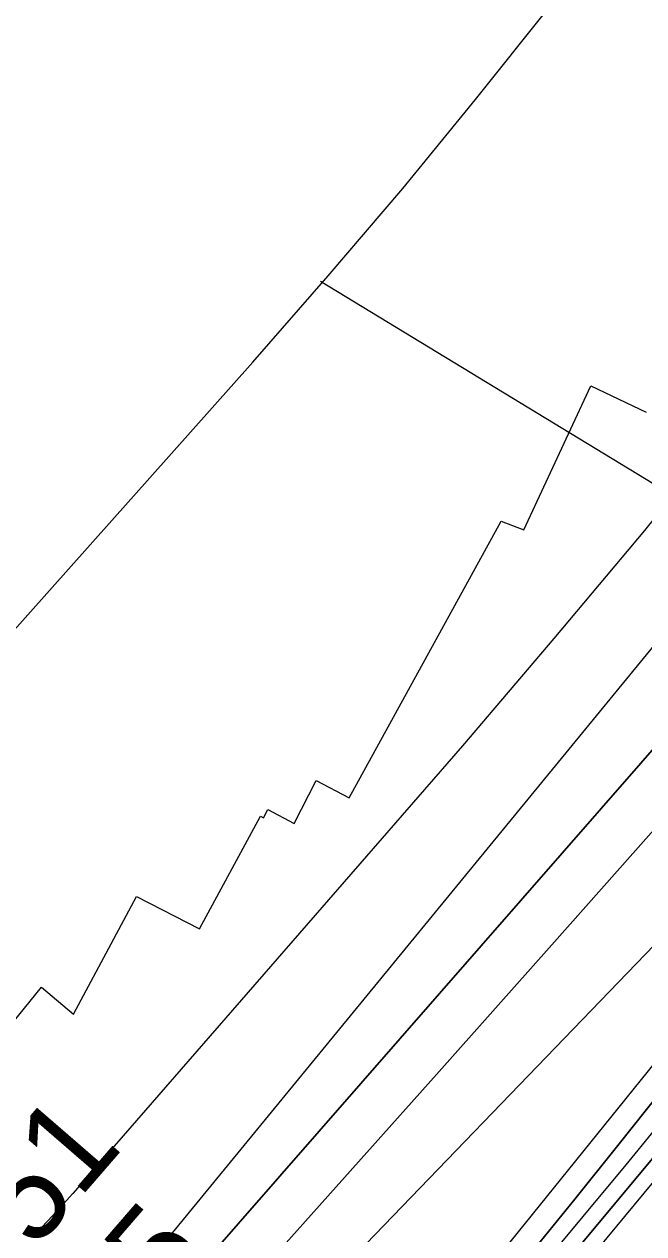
# Model space of a CAD drawing. Extents: x 3172297 to 3210190, y 958463 to 983887.
# Drawn here: x 3197442 to 3197894, y 965029 to 965910 of the extents above; entities that cross this region are included whole.
import ezdxf

# ---------------------------------------------------------------- set-up
doc = ezdxf.new("R2010")
doc.units = 0
for name, color, linetype in [('V-RIVR-RANG', 7, 'Continuous'), ('V-RRAP-RVMT', 7, 'Continuous'), ('V-TOPO-DPTH', 7, 'Continuous'), ('V-TOPO-MAJR', 7, 'Continuous'), ('V-TOPO-MINR', 7, 'Continuous'), ('V-TOPO-WATR', 7, 'Continuous')]:
    doc.layers.add(name, color=color, linetype=linetype)

msp = doc.modelspace()

# ---------------------------------------------------------------- linework, layer by layer
at = {"layer": 'V-RIVR-RANG'}
msp.add_line((3198376.28, 965286.32), (3197658.54, 965722.72), dxfattribs=at)
at = {"layer": 'V-RRAP-RVMT'}
for p, q in [((3197806.74, 965541.81), (3197855.71, 965646.83)), ((3197855.71, 965646.83), (3197896.03, 965627.45)), ((3197679.38, 965346.45), (3197790.21, 965548.15)), ((3197790.21, 965548.15), (3197806.74, 965541.81)), ((3197639.26, 965327.53), (3197655.32, 965359.02)), ((3197655.32, 965359.02), (3197679.38, 965346.45)), ((3197616.85, 965331.86), (3197620.15, 965337.82)), ((3197620.15, 965337.82), (3197639.26, 965327.53)), ((3197570.33, 965250.88), (3197614.75, 965333.02)), ((3197614.75, 965333.02), (3197616.85, 965331.86)), ((3197478.49, 965188.54), (3197524.27, 965274.4)), ((3197524.27, 965274.4), (3197570.33, 965250.88)), ((3197394.85, 965134.6), (3197455.14, 965208.26)), ((3197455.14, 965208.26), (3197478.49, 965188.54))]:
    msp.add_line(p, q, dxfattribs=at)
at = {"layer": 'V-TOPO-DPTH'}
for points in [[(3197569.82, 965003.01), (3198010.11, 965506.85), (3198049.58, 965552.54), (3198088.71, 965598.52), (3198127.31, 965644.95), (3198165.57, 965691.67), (3198190.37, 965722.3), (3198215.64, 965754.16), (3198240.48, 965786.35), (3198264.68, 965819.03), (3198288.45, 965852.03), (3198430.82, 966053.9), (3198503.09, 966157.88), (3198574.42, 966262.5), (3198644.31, 966368.07), (3198713.26, 966474.29), (3198846.34, 966682.39)], [(3198846.34, 966682.39), (3198713.26, 966474.29), (3198644.31, 966368.07), (3198574.42, 966262.5), (3198503.09, 966157.88), (3198430.82, 966053.9), (3198288.45, 965852.03), (3198264.68, 965819.03), (3198240.48, 965786.35), (3198215.64, 965754.16), (3198190.37, 965722.3), (3198165.57, 965691.67), (3198127.31, 965644.95), (3198088.71, 965598.52), (3198049.58, 965552.54), (3198010.11, 965506.85), (3197569.82, 965003.01)], [(3199002.01, 966561.29), (3198767.56, 966221.62), (3198703.17, 966129.38), (3198638.14, 966037.6), (3198572.16, 965946.51), (3198505.53, 965855.87), (3198402.1, 965716.73), (3198386.64, 965696.06), (3198371.09, 965675.46), (3198355.41, 965654.95), (3198339.64, 965634.52), (3198218.63, 965478.7), (3198141.8, 965380.8), (3198064.31, 965283.43), (3197985.85, 965186.84), (3197906.72, 965090.79), (3197725.18, 964872.66)], [(3199002.01, 966561.29), (3198767.56, 966221.62), (3198703.17, 966129.38), (3198638.14, 966037.6), (3198572.16, 965946.51), (3198505.53, 965855.87), (3198402.1, 965716.73), (3198386.64, 965696.06), (3198371.09, 965675.46), (3198355.41, 965654.95), (3198339.64, 965634.52), (3198218.63, 965478.7), (3198141.8, 965380.8), (3198064.31, 965283.43), (3197985.85, 965186.84), (3197906.72, 965090.79), (3197725.18, 964872.66)], [(3197619.17, 965005.88), (3197743.07, 965144.64), (3197827.19, 965239.13), (3197911.13, 965333.78), (3197994.79, 965428.68), (3198078.26, 965523.75), (3198258.96, 965730.14), (3198269.01, 965741.9), (3198278.88, 965753.8), (3198288.48, 965765.93), (3198297.88, 965778.22), (3198362.09, 965864.07), (3198403.24, 965919.55), (3198444.12, 965975.24), (3198484.56, 966031.23), (3198524.73, 966087.43), (3198718.49, 966360.78), (3198742.6, 966394.82), (3198766.69, 966428.88), (3198790.75, 966462.96), (3198814.79, 966497.05)], [(3198814.79, 966497.05), (3198790.75, 966462.96), (3198766.69, 966428.88), (3198742.6, 966394.82), (3198718.49, 966360.78), (3198524.73, 966087.43), (3198484.56, 966031.23), (3198444.12, 965975.24), (3198403.24, 965919.55), (3198362.09, 965864.07), (3198297.88, 965778.22), (3198288.48, 965765.93), (3198278.88, 965753.8), (3198269.01, 965741.9), (3198258.96, 965730.14), (3198078.26, 965523.75), (3197994.79, 965428.68), (3197911.13, 965333.78), (3197827.19, 965239.13), (3197743.07, 965144.64), (3197619.17, 965005.88)], [(3198811.93, 966351.58), (3198780.31, 966303.44), (3198768.85, 966286.11), (3198731.2, 966229.5), (3198693.4, 966172.99), (3198655.37, 966116.64), (3198617.17, 966060.39), (3198565.82, 965985.11), (3198531.38, 965935.35), (3198496.48, 965885.92), (3198460.9, 965836.97), (3198424.87, 965788.34), (3198368.04, 965712.74), (3198360.05, 965702.19), (3198351.99, 965691.69), (3198343.85, 965681.26), (3198335.64, 965670.87), (3197875.36, 965092.96), (3197843.95, 965053.85), (3197812.34, 965014.92)], [(3197812.34, 965014.92), (3197843.95, 965053.85), (3197875.36, 965092.96), (3198335.64, 965670.87), (3198343.85, 965681.26), (3198351.99, 965691.69), (3198360.05, 965702.19), (3198368.04, 965712.74), (3198424.87, 965788.34), (3198460.9, 965836.97), (3198496.48, 965885.92), (3198531.38, 965935.35), (3198565.82, 965985.11), (3198617.17, 966060.39), (3198655.37, 966116.64), (3198693.4, 966172.99), (3198731.2, 966229.5), (3198768.85, 966286.11), (3198780.31, 966303.44), (3198811.93, 966351.58)], [(3197639.15, 964966.62), (3198178.21, 965525.53), (3198205.55, 965554.55), (3198232.41, 965584), (3198258.56, 965614.08), (3198284.25, 965644.59), (3198332.45, 965703.25), (3198333.66, 965704.74), (3198334.87, 965706.25), (3198337.22, 965709.3), (3198345.76, 965720.6), (3198351.13, 965727.84), (3198356.42, 965735.13), (3198361.59, 965742.51), (3198366.68, 965749.95), (3198369.64, 965754.35), (3198376.12, 965764.05), (3198382.56, 965773.78), (3198388.95, 965783.54), (3198395.31, 965793.32), (3198526.82, 965996.9)], [(3198526.82, 965996.9), (3198395.31, 965793.32), (3198388.95, 965783.54), (3198382.56, 965773.78), (3198376.12, 965764.05), (3198369.64, 965754.35), (3198366.68, 965749.95), (3198361.59, 965742.51), (3198356.42, 965735.13), (3198351.13, 965727.84), (3198345.76, 965720.6), (3198337.22, 965709.3), (3198334.87, 965706.25), (3198333.66, 965704.74), (3198332.45, 965703.25), (3198284.25, 965644.59), (3198258.56, 965614.08), (3198232.41, 965584), (3198205.55, 965554.55), (3198178.21, 965525.53), (3197639.15, 964966.62)]]:
    msp.add_lwpolyline(points, dxfattribs=at)
at = {"layer": 'V-TOPO-MAJR'}
msp.add_lwpolyline([(3197546.56, 965024.44), (3197550.81, 965029.58), (3198182.97, 965800.31), (3198191.36, 965810.69), (3198199.64, 965821.15), (3198207.76, 965831.73), (3198215.78, 965842.39), (3198267.84, 965912.71), (3198301.36, 965958.9), (3198334.26, 966005.52), (3198366.24, 966052.78), (3198397.61, 966100.46), (3198399.08, 966102.73), (3198430.71, 966151.87), (3198462.34, 966201.01), (3198493.95, 966250.16), (3198525.55, 966299.32), (3198548.56, 966335.13), (3198590.47, 966400.54), (3198632.26, 966466.03), (3198673.87, 966531.63), (3198715.37, 966597.31), (3198776.66, 966694.63)], dxfattribs=at)
at = {"layer": 'V-TOPO-MINR'}
for points in [[(3198756.17, 966740.15), (3198494.22, 966362.31), (3198436.68, 966279.3), (3198379.13, 966196.28), (3198321.6, 966113.26), (3198264.07, 966030.24), (3198183.14, 965913.44), (3198165.88, 965888.95), (3198148.36, 965864.66), (3198130.45, 965840.66), (3198112.27, 965816.85), (3198022.95, 965701.81), (3197959.26, 965621.17), (3197894.67, 965541.26), (3197828.76, 965462.44), (3197761.95, 965384.36), (3197486.8, 965068.16), (3197477.83, 965058), (3197468.77, 965047.92), (3197459.57, 965037.97), (3197450.27, 965028.11)], [(3197569.82, 965003.01), (3198010.11, 965506.85), (3198049.58, 965552.54), (3198088.71, 965598.52), (3198127.31, 965644.95), (3198165.57, 965691.67), (3198190.37, 965722.3), (3198215.64, 965754.16), (3198240.48, 965786.35), (3198264.68, 965819.03), (3198288.45, 965852.03), (3198430.82, 966053.9), (3198503.09, 966157.88), (3198574.42, 966262.5), (3198644.31, 966368.07), (3198713.26, 966474.29), (3198846.34, 966682.39)], [(3197619.17, 965005.88), (3197743.07, 965144.64), (3197827.19, 965239.13), (3197911.13, 965333.78), (3197994.79, 965428.68), (3198078.26, 965523.75), (3198258.96, 965730.14), (3198269.01, 965741.9), (3198278.88, 965753.8), (3198288.48, 965765.93), (3198297.88, 965778.22), (3198362.09, 965864.07), (3198403.24, 965919.55), (3198444.12, 965975.24), (3198484.56, 966031.23), (3198524.73, 966087.43), (3198718.49, 966360.78), (3198742.6, 966394.82), (3198766.69, 966428.88), (3198790.75, 966462.96), (3198814.79, 966497.05)], [(3197781.41, 965003.35), (3198333.95, 965687.51), (3198338.6, 965693.32), (3198343.2, 965699.16), (3198347.75, 965705.04), (3198352.27, 965710.96), (3198385.21, 965754.57), (3198405.95, 965782.47), (3198426.39, 965810.58), (3198446.39, 965839), (3198466.1, 965867.63), (3198480.19, 965888.45), (3198506.62, 965927.71), (3198532.94, 965967.06), (3198559.06, 966006.53), (3198585.06, 966046.08), (3198653.22, 966150.31), (3198702.92, 966226.36), (3198752.6, 966302.43), (3198802.24, 966378.52)], [(3197812.34, 965014.92), (3197843.95, 965053.85), (3197875.36, 965092.96), (3198335.64, 965670.87), (3198343.85, 965681.26), (3198351.99, 965691.69), (3198360.05, 965702.19), (3198368.04, 965712.74), (3198424.87, 965788.34), (3198460.9, 965836.97), (3198496.48, 965885.92), (3198531.38, 965935.35), (3198565.82, 965985.11), (3198617.17, 966060.39), (3198655.37, 966116.64), (3198693.4, 966172.99), (3198731.2, 966229.5), (3198768.85, 966286.11), (3198780.31, 966303.44), (3198811.93, 966351.58)], [(3197818.75, 965003.37), (3197881.33, 965078.86), (3197943.45, 965154.72), (3198004.88, 965231.13), (3198065.86, 965307.92), (3198337.52, 965653.25), (3198349.43, 965668.5), (3198361.26, 965683.81), (3198372.97, 965699.21), (3198384.61, 965714.66), (3198464.78, 965821.91), (3198516.02, 965891.34), (3198566.72, 965961.16), (3198616.58, 966031.57), (3198665.89, 966102.39), (3198831.76, 966343.66)], [(3197742.11, 964874.11), (3198072.63, 965273.2), (3198125.43, 965337.71), (3198177.75, 965402.62), (3198229.32, 965468.11), (3198280.39, 965534), (3198342.03, 965614.45), (3198361.85, 965640.46), (3198381.59, 965666.53), (3198401.2, 965692.7), (3198420.72, 965718.93), (3198557.94, 965904.23), (3198636.31, 966011.26), (3198713.9, 966118.84), (3198790.34, 966227.25), (3198866, 966336.21)], [(3197639.15, 964966.62), (3198178.21, 965525.53), (3198205.55, 965554.55), (3198232.41, 965584), (3198258.56, 965614.08), (3198284.25, 965644.59), (3198332.45, 965703.25), (3198333.66, 965704.74), (3198334.87, 965706.25), (3198337.22, 965709.3), (3198345.76, 965720.6), (3198351.13, 965727.84), (3198356.42, 965735.13), (3198361.59, 965742.51), (3198366.68, 965749.95), (3198369.64, 965754.35), (3198376.12, 965764.05), (3198382.56, 965773.78), (3198388.95, 965783.54), (3198395.31, 965793.32), (3198526.82, 965996.9)], [(3197253.14, 965264.36), (3197609.09, 965663.91), (3197664.19, 965726.96), (3197718.49, 965790.68), (3197771.57, 965855.42), (3197823.84, 965920.84)]]:
    msp.add_lwpolyline(points, dxfattribs=at)
at = {"layer": 'V-TOPO-WATR'}
msp.add_lwpolyline([(3197725.18, 964872.66), (3197906.72, 965090.79), (3197985.85, 965186.84), (3198064.31, 965283.43), (3198141.8, 965380.8), (3198218.63, 965478.7), (3198339.64, 965634.52), (3198355.41, 965654.95), (3198371.09, 965675.46), (3198386.64, 965696.06), (3198402.1, 965716.73), (3198505.53, 965855.87), (3198572.16, 965946.51), (3198638.14, 966037.6), (3198703.17, 966129.38), (3198767.56, 966221.62), (3199002.01, 966561.29)], dxfattribs=at)

# ---------------------------------------------------------------- texts
at = {"layer": 'V-RIVR-RANG'}
for s, p in [('-51', (3197430.38, 964993.32)), ('-35', (3197494.61, 964914.72))]:
    msp.add_text(s, height=67, rotation=49.12528, dxfattribs=at).set_placement(p)

doc.saveas('drawing.dxf')
